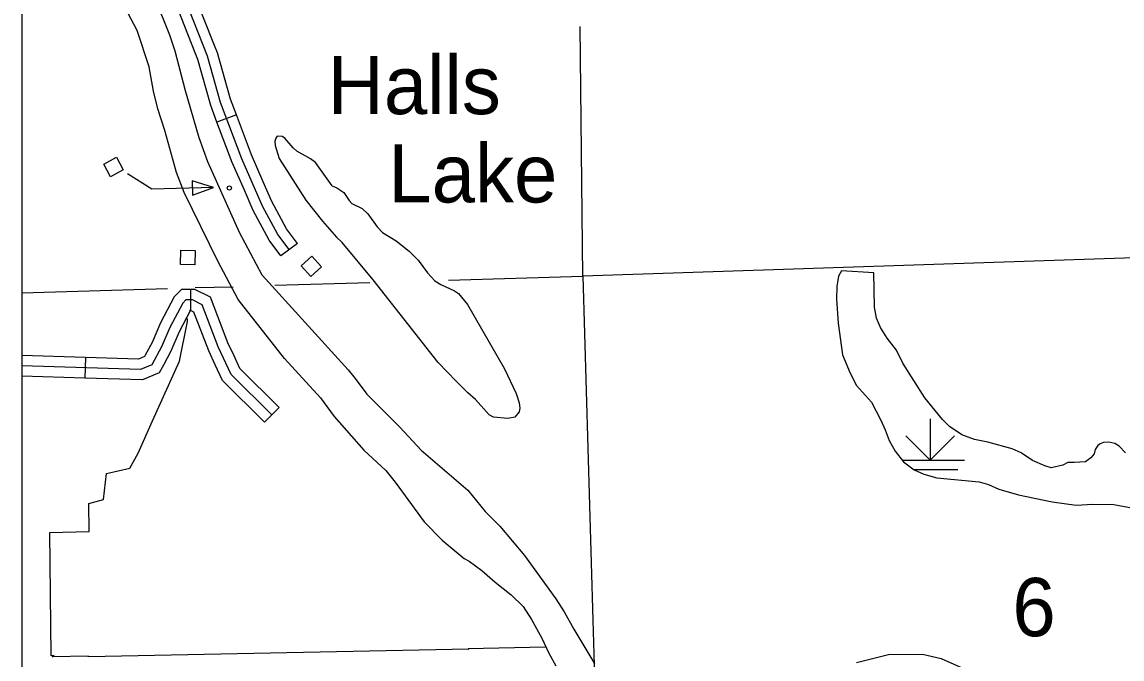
# Model space of a CAD drawing. Extents: x 1084508 to 1142749, y 1057638 to 1093403.
# Drawn here: x 1084508 to 1087009, y 1075918 to 1077367 of the extents above; entities that cross this region are included whole.
import ezdxf

# ---------------------------------------------------------------- set-up
doc = ezdxf.new("R2010")
doc.units = 0
for name, color, linetype in [('2', 7, 'Continuous'), ('35', 7, 'Continuous'), ('4', 7, 'Continuous'), ('45', 7, 'Continuous'), ('56', 7, 'Continuous'), ('7', 7, 'Continuous'), ('9', 7, 'Continuous'), ('DSN_DRFT_Named-Boundary', 7, 'Continuous'), ('Level 2', 7, 'Continuous'), ('Level 35', 7, 'Continuous'), ('Level 44', 7, 'Continuous'), ('Level 47', 7, 'Continuous'), ('Level 5', 7, 'Continuous')]:
    doc.layers.add(name, color=color, linetype=linetype)

msp = doc.modelspace()

# ---------------------------------------------------------------- linework, layer by layer
at = {"layer": '2'}
for points in [[(1085783.5, 1076788.9), (1085777.1, 1077356.9)], [(1085783.5, 1076788.9), (1085805.7, 1076006.7)], [(1085805.7, 1076006.7), (1085811.3, 1075825.9)]]:
    msp.add_lwpolyline(points, dxfattribs=at)
at = {"layer": '35'}
for points in [[(1085213, 1076994), (1085175.1, 1077047.2), (1085163.8, 1077055.9), (1085132.7, 1077073.5), (1085124.6, 1077080.5), (1085105.6, 1077102.9), (1085099.8, 1077106.5), (1085088.2, 1077107.7), (1085084.8, 1077102.9), (1085083.2, 1077096.2), (1085083.8, 1077085.8), (1085092.9, 1077056.5), (1085153.6, 1076961.4), (1085191.6, 1076913.8), (1085222.7, 1076877.4)], [(1085213, 1076994), (1085223.8, 1076990), (1085239.6, 1076979.5), (1085251.6, 1076961), (1085258.1, 1076954), (1085281.4, 1076942.5), (1085294.4, 1076931), (1085315.3, 1076901.1), (1085328, 1076888), (1085358.5, 1076868.9), (1085388.3, 1076845.7), (1085408.8, 1076825), (1085430.3, 1076796.7), (1085446.9, 1076778.1), (1085460.1, 1076770), (1085491.7, 1076755.7), (1085500.4, 1076749.7), (1085521.1, 1076724.3), (1085605.2, 1076578.1), (1085631.7, 1076522), (1085638.1, 1076500.5), (1085639.8, 1076488.8), (1085638.2, 1076480.3), (1085628.9, 1076468), (1085612.3, 1076464.9), (1085579.8, 1076468.1), (1085569.9, 1076473.2), (1085539.1, 1076508.3), (1085521.6, 1076523.2), (1085495.5, 1076549.7), (1085454.1, 1076592.7), (1085368.1, 1076702.8)], [(1085368.1, 1076702.8), (1085306.3, 1076780.4), (1085236, 1076865.3), (1085222.7, 1076877.4)]]:
    msp.add_lwpolyline(points, dxfattribs=at)
at = {"layer": '4'}
for p, q in [((1085477.8, 1076779.9), (1085783.5, 1076788.9)), ((1084507.9, 1076751.3), (1084839.1, 1076761)), ((1085082.5, 1076768.2), (1085299.2, 1076774.6))]:
    msp.add_line(p, q, dxfattribs=at)
at = {"layer": '45'}
for p, q in [((1084995.4, 1077155.8), (1084951.3, 1077139.2)), ((1085134.2, 1076863.5), (1085096.4, 1076835.4)), ((1084890.7, 1076758.4), (1084890.7, 1076711.4)), ((1084652.1, 1076603.9), (1084507.9, 1076608.3)), ((1084652.1, 1076603.9), (1084650.7, 1076556.8)), ((1084650.7, 1076556.8), (1084507.9, 1076561.2)), ((1085092.5, 1076489.9), (1085059.2, 1076456.7))]:
    msp.add_line(p, q, dxfattribs=at)
for points in [[(1084945.3, 1077313.9), (1084897.3, 1077436.7), (1084879, 1077469.1)], [(1084901.5, 1077296.8), (1084854.7, 1077416.5), (1084838, 1077446)], [(1085115.3, 1076849.4), (1085089.8, 1076883.6), (1085054.9, 1076948.4), (1085007.6, 1077056.1), (1084959.6, 1077184.2), (1084929.8, 1077289), (1084876, 1077426.6)], [(1084995.4, 1077155.8), (1084982, 1077191.6), (1084952.1, 1077296.6), (1084945.3, 1077313.9)], [(1084951.3, 1077139.2), (1084937.2, 1077176.9), (1084907.5, 1077281.5), (1084901.5, 1077296.8)], [(1085013.5, 1076984.3), (1084985.8, 1077047.3), (1084951.3, 1077139.2)], [(1085056.6, 1077003.2), (1085029.5, 1077065), (1084995.4, 1077155.8)], [(1085096.4, 1076835.4), (1085069.9, 1076870.9), (1085033.7, 1076938.1), (1085013.5, 1076984.3)], [(1085134.2, 1076863.5), (1085109.7, 1076896.3), (1085076.1, 1076958.7), (1085056.6, 1077003.2)], [(1084890.7, 1076758.4), (1084870.9, 1076758.4), (1084854.2, 1076741.7), (1084822.5, 1076682.4), (1084804.2, 1076638.2), (1084788.1, 1076608.8)], [(1084990, 1076607.6), (1084976, 1076637.3), (1084936.2, 1076740.8), (1084900.9, 1076758.4), (1084890.7, 1076758.4)], [(1085075.8, 1076473.3), (1084983.8, 1076565.4), (1084954.3, 1076628.1), (1084917.5, 1076723.9), (1084895.4, 1076734.9), (1084880.7, 1076734.9), (1084873.3, 1076727.5), (1084843.8, 1076672.3), (1084825.4, 1076628.1), (1084803.3, 1076587.5), (1084777.5, 1076576.5), (1084507.9, 1076584.7)], [(1084890.7, 1076711.4), (1084891.3, 1076711.4), (1084865.1, 1076662.2), (1084846.7, 1076617.9), (1084829.5, 1076586.3)], [(1084947.4, 1076587.5), (1084932.6, 1076618.8), (1084898.8, 1076706.9), (1084889.8, 1076711.4), (1084890.7, 1076711.4)], [(1084788.1, 1076608.8), (1084786.6, 1076605.9), (1084773.1, 1076600.2), (1084652.1, 1076603.9)], [(1085092.5, 1076489.9), (1085003.3, 1076579.1), (1084990, 1076607.6)], [(1084829.5, 1076586.3), (1084820.1, 1076569.1), (1084782, 1076552.8), (1084650.7, 1076556.8)], [(1085059.2, 1076456.7), (1084964.2, 1076551.7), (1084947.4, 1076587.5)]]:
    msp.add_lwpolyline(points, dxfattribs=at)
at = {"layer": '56'}
for points in [[(1084709.3, 1077015.1), (1084694, 1077043.9), (1084722.9, 1077059.3), (1084738.3, 1077030.4)], [(1084894.8, 1077005.4), (1084895.6, 1076973.3), (1084943.2, 1076990.6)], [(1084901.7, 1076847.3), (1084901, 1076814.6), (1084868.2, 1076815.3), (1084868.9, 1076848)], [(1085167.2, 1076834.2), (1085189, 1076809.9), (1085164.6, 1076788), (1085142.8, 1076812.3)]]:
    msp.add_lwpolyline(points, close=True, dxfattribs=at)
msp.add_lwpolyline([(1084943.2, 1076990.6), (1084803.2, 1076987), (1084747.6, 1077022)], dxfattribs=at)
msp.add_circle((1084979.5, 1076989.4), 4.71, dxfattribs=at)
at = {"layer": '7'}
for points in [[(1084901.9, 1076762.8), (1084987.8, 1076764.5)], [(1085697.9, 1075944.8), (1085522.2, 1075941.3), (1085523.8, 1075940.2), (1084658.9, 1075923), (1084659, 1075924.2), (1084576.2, 1075922.6), (1084581.1, 1075926.3), (1084574.2, 1075925.5), (1084571.4, 1076205.9), (1084661, 1076207.7), (1084659.7, 1076272.1), (1084693.1, 1076281.2), (1084700.3, 1076340.3), (1084753.3, 1076352.5), (1084772.2, 1076386.6), (1084804.4, 1076460.1), (1084866.1, 1076595.9), (1084883.9, 1076686), (1084884, 1076692.4)]]:
    msp.add_lwpolyline(points, dxfattribs=at)
at = {"layer": '9'}
for points in [[(1085249.9, 1076575.5), (1085054.3, 1076790.9), (1085002.7, 1076888.5), (1084930.5, 1077048.8), (1084910.8, 1077103.9), (1084880, 1077210.1), (1084856.3, 1077300.4), (1084843.8, 1077336.9), (1084825.7, 1077382.9), (1084792.6, 1077443.9), (1084723.7, 1077540.4), (1084697.9, 1077578.3), (1084672.1, 1077638.8), (1084640.5, 1077704.3)], [(1085186.8, 1076511.8), (1085104.8, 1076601.8), (1084999.4, 1076735.8), (1084953.1, 1076823.2), (1084877, 1076979), (1084859.2, 1077025), (1084832.8, 1077120.6), (1084816.8, 1077169.3), (1084807.3, 1077209.9), (1084797.3, 1077264.8), (1084769.8, 1077347.7), (1084735.6, 1077411.9), (1084720.8, 1077434.1), (1084695.6, 1077481.1), (1084669.4, 1077536.6), (1084651.9, 1077561), (1084621.8, 1077605.2), (1084595.6, 1077663)], [(1085249.9, 1076575.5), (1085265.5, 1076556.4), (1085291.8, 1076520.3), (1085367.3, 1076445.6), (1085415.7, 1076393.1), (1085521.4, 1076302.3), (1085561.2, 1076253.9), (1085594.4, 1076220), (1085650.7, 1076153.3), (1085721.8, 1076055.1), (1085741, 1076025), (1085762.4, 1075986.2), (1085806.1, 1075913.6), (1085809.5, 1075907.3)], [(1085186.8, 1076511.8), (1085218.1, 1076469.6), (1085284.9, 1076393.3), (1085335, 1076346.5), (1085356.8, 1076320), (1085422.3, 1076229.8), (1085463, 1076188.3), (1085513.2, 1076146.9), (1085524.5, 1076140.8), (1085553.3, 1076119.6), (1085583.7, 1076092.5), (1085620.5, 1076063.8), (1085647.7, 1076037.2), (1085666.6, 1076007.7), (1085690.3, 1075965.5), (1085705.9, 1075931.2), (1085721.6, 1075902.5)]]:
    msp.add_lwpolyline(points, dxfattribs=at)
at = {"layer": 'DSN_DRFT_Named-Boundary'}
msp.add_lwpolyline([(1084507.9, 1057640), (1142749.2, 1057640), (1142749.2, 1093403.4), (1084507.9, 1093403.4)], close=True, dxfattribs=at)
at = {"layer": 'Level 2'}
for points in [[(1092722.3, 1077774.7), (1092738.5, 1077020.4), (1085783.5, 1076788.9)], [(1085783.5, 1076788.9), (1085805.7, 1076006.7)], [(1085805.7, 1076006.7), (1085811.3, 1075825.9)]]:
    msp.add_lwpolyline(points, dxfattribs=at)
at = {"layer": 'Level 35'}
msp.add_lwpolyline([(1086405.4, 1075909.7), (1086478.2, 1075928.2), (1086555.2, 1075928.9), (1086598.1, 1075919.4), (1086654.2, 1075894.3)], dxfattribs=at)
at = {"layer": 'Level 44'}
for p, q in [((1086573, 1076464.3), (1086573, 1076370.2)), ((1086573, 1076370.2), (1086517.5, 1076425.6)), ((1086573, 1076370.2), (1086628.4, 1076425.6)), ((1086509.3, 1076370.2), (1086651.4, 1076370.2)), ((1086536.8, 1076348.8), (1086635.7, 1076348.8))]:
    msp.add_line(p, q, dxfattribs=at)
at = {"layer": 'Level 47'}
msp.add_lwpolyline([(1087016.8, 1076387.1), (1087002.7, 1076402.2), (1086993, 1076408.5), (1086979.6, 1076411.4), (1086967.4, 1076410.5), (1086959.4, 1076407.4), (1086954.5, 1076403.4), (1086948.3, 1076394.6), (1086945.8, 1076385), (1086938.4, 1076375.6), (1086925.9, 1076366.2), (1086900.8, 1076364.9), (1086886.3, 1076364.9), (1086874.3, 1076359.3), (1086848.4, 1076353.2), (1086833.4, 1076357.6), (1086805.9, 1076369.7), (1086780, 1076387.2), (1086759.8, 1076396.2), (1086704.4, 1076411.5), (1086673.7, 1076417.5), (1086645.3, 1076427.6), (1086617.1, 1076447.2), (1086601.3, 1076463), (1086561.2, 1076512.3), (1086510.7, 1076590.9), (1086496.2, 1076620.9), (1086475.6, 1076647.5), (1086460.1, 1076672.3), (1086451, 1076693.4), (1086446.8, 1076718.4), (1086444.8, 1076796.2), (1086371.1, 1076800.7), (1086364.9, 1076789.1), (1086360.9, 1076765.3), (1086360.2, 1076736.6), (1086363.5, 1076682.2), (1086373.7, 1076610.1), (1086391.2, 1076568), (1086405.6, 1076539.9), (1086439.6, 1076502.5), (1086460.8, 1076461.5), (1086470.8, 1076439.5), (1086479.7, 1076414.7), (1086493.3, 1076390.7), (1086512.3, 1076366.2), (1086536.9, 1076348.7), (1086558.4, 1076338.2), (1086588, 1076330), (1086684.3, 1076321.4), (1086705.7, 1076315.1), (1086728.8, 1076304.1), (1086773.7, 1076291.1), (1086850.1, 1076275.7), (1086905.1, 1076268.3), (1086943.1, 1076270.2), (1086990.3, 1076269.6), (1087035, 1076261.1)], dxfattribs=at)

# ---------------------------------------------------------------- texts
at = {"layer": '35'}
for s, p in [('Halls', (1085202.7, 1077157.4)), ('Lake', (1085340.9, 1076956.5))]:
    msp.add_text(s, height=132.58, dxfattribs=at).set_placement(p)
at = {"layer": 'Level 5'}
msp.add_text('6', height=132.6, dxfattribs=at).set_placement((1086759.9, 1075969.8))

doc.saveas('drawing.dxf')
